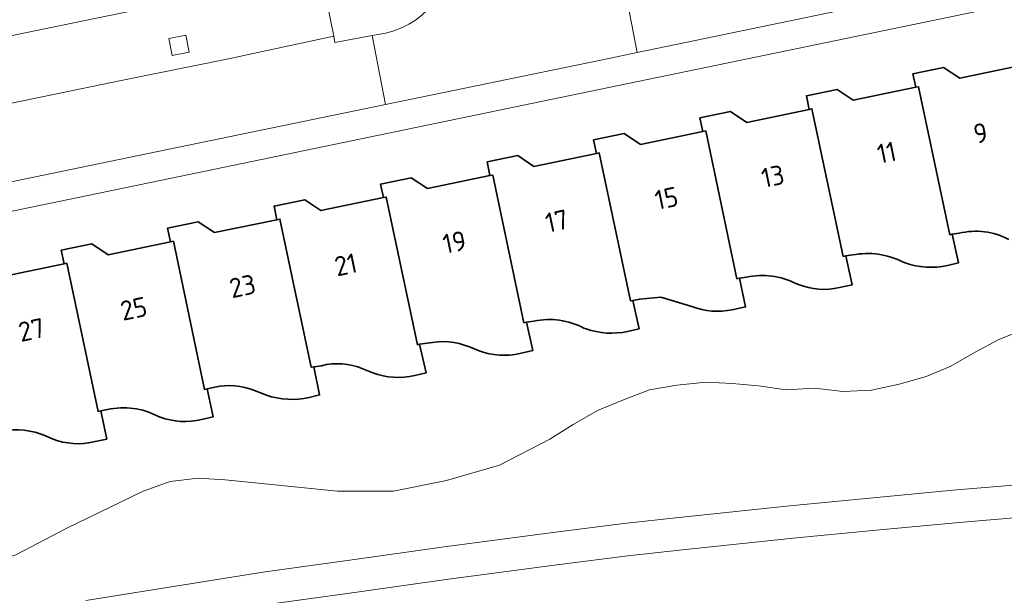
# Model space of a CAD drawing. Extents: x 150256 to 156914, y 461459 to 469481.
# Tile 671 of 731: x 154733 to 154801, y 468251 to 468291. Entities that reach past the tile are written whole.
import ezdxf
from ezdxf.enums import TextEntityAlignment as Align

# ---------------------------------------------------------------- set-up
doc = ezdxf.new("R2010")
doc.units = 0
doc.header["$LTSCALE"] = 0.75
for name, color, linetype, lineweight in [('B-RO-GR-BEPLANTING_CULTUUR_BOSPLANTSOEN-GV', 251, 'CONTINUOUS', 18), ('B-RO-GR-GROENVOORZIENING-GV', 251, 'CONTINUOUS', 18), ('B-RO-IE-TERREINAFSCHEIDING_KUNSTMATIG_HEKWERK-G', 251, 'IE-TERREINAFSCHEIDING-KUNSTMATIG', 18), ('B-RO-OG-BEBOUWING-GV', 6, 'CONTINUOUS', 35), ('B-RO-OG-BEBOUWING-T18', 1, 'CONTINUOUS', 18), ('B-RO-OG-TERREIN_CULTUURSCHEIDING-GV', 251, 'CONTINUOUS', 18), ('B-RO-VH-VERHARDING_ASFALT-GV', 251, 'CONTINUOUS', 18), ('B-RO-VH-VERHARDING_BETONSTRAATSTEEN-GV', 251, 'CONTINUOUS', 18)]:
    doc.layers.add(name, color=color, linetype=linetype, lineweight=lineweight)
doc.styles.add('NLCS-ISO-M200-T18', font='NLCS-ISO.ttf', dxfattribs={"height": 360})
doc.linetypes.add('IE-TERREINAFSCHEIDING-KUNSTMATIG', pattern='A,4,[82,NLCS.SHX,S=0.75,R=90,X=0,Y=0],4,-2', length=10)

msp = doc.modelspace()

# ---------------------------------------------------------------- linework, layer by layer
at = {"layer": 'B-RO-GR-BEPLANTING_CULTUUR_BOSPLANTSOEN-GV'}
for points in [[(154802.229, 468269.391), (154800.442, 468268.673), (154798.811, 468267.803), (154797.13, 468266.834), (154795.43, 468266.129), (154793.584, 468265.585), (154791.676, 468265.17), (154789.703, 468265.084), (154787.734, 468265.315), (154785.776, 468265.198), (154783.876, 468265.475), (154782.055, 468265.649), (154780.268, 468265.732), (154778.237, 468265.518), (154776.348, 468265.2), (154774.553, 468264.517), (154772.778, 468263.774), (154771.084, 468262.805), (154769.48, 468261.807), (154766.005, 468260.014), (154762.361, 468258.942), (154758.7, 468258.216), (154754.832, 468258.215), (154747.102, 468259.001), (154745.228, 468259.103), (154743.298, 468258.892), (154741.43, 468258.22), (154736.183, 468255.665), (154732.653, 468253.821)], [(154802.229, 468269.391), (154800.442, 468268.673), (154798.811, 468267.803), (154797.13, 468266.834), (154795.43, 468266.129), (154793.584, 468265.585), (154791.676, 468265.17), (154789.703, 468265.084), (154787.734, 468265.315), (154785.776, 468265.198), (154783.876, 468265.475), (154782.055, 468265.649), (154780.268, 468265.732), (154778.237, 468265.518), (154776.348, 468265.2), (154774.553, 468264.517), (154772.778, 468263.774), (154771.084, 468262.805), (154769.48, 468261.807), (154766.005, 468260.014), (154762.361, 468258.942), (154758.7, 468258.216), (154754.832, 468258.215), (154747.102, 468259.001), (154745.228, 468259.103), (154743.298, 468258.892), (154741.43, 468258.22), (154736.183, 468255.665), (154732.653, 468253.821)], [(154737.494, 468250.668), (154749.846, 468252.645), (154756.018, 468253.509), (154762.189, 468254.375), (154769.866, 468255.398), (154774.588, 468255.983), (154778.388, 468256.41), (154786.027, 468257.204), (154791.773, 468257.767), (154797.525, 468258.298), (154803.73, 468258.814)], [(154737.494, 468250.668), (154749.846, 468252.645), (154756.018, 468253.509), (154762.189, 468254.375), (154769.866, 468255.398), (154774.588, 468255.983), (154778.388, 468256.41), (154786.027, 468257.204), (154791.773, 468257.767), (154797.525, 468258.298), (154803.73, 468258.814)]]:
    msp.add_lwpolyline(points, dxfattribs=at)
at = {"layer": 'B-RO-GR-GROENVOORZIENING-GV'}
msp.add_lwpolyline([(154743.434, 468288.25), (154744.611, 468288.486), (154744.375, 468289.662), (154743.198, 468289.426)], close=True, dxfattribs=at)
msp.add_lwpolyline([(154743.434, 468288.25), (154744.611, 468288.486), (154744.375, 468289.662), (154743.198, 468289.426)], close=True, dxfattribs=at)
at = {"layer": 'B-RO-IE-TERREINAFSCHEIDING_KUNSTMATIG_HEKWERK-G'}
for points in [[(154802.229, 468269.391), (154800.442, 468268.673), (154798.811, 468267.803), (154797.13, 468266.834), (154795.43, 468266.129), (154793.584, 468265.585), (154791.676, 468265.17), (154789.703, 468265.084), (154787.734, 468265.315), (154785.776, 468265.198), (154783.876, 468265.475), (154782.055, 468265.649), (154780.268, 468265.732), (154778.237, 468265.518), (154776.348, 468265.2), (154774.553, 468264.517), (154772.778, 468263.774), (154771.084, 468262.805), (154769.48, 468261.807), (154766.005, 468260.014), (154762.361, 468258.942), (154758.7, 468258.216), (154754.832, 468258.215), (154747.102, 468259.001), (154745.228, 468259.103)], [(154802.229, 468269.391), (154800.442, 468268.673), (154798.811, 468267.803), (154797.13, 468266.834), (154795.43, 468266.129), (154793.584, 468265.585), (154791.676, 468265.17), (154789.703, 468265.084), (154787.734, 468265.315), (154785.776, 468265.198), (154783.876, 468265.475), (154782.055, 468265.649), (154780.268, 468265.732), (154778.237, 468265.518), (154776.348, 468265.2), (154774.553, 468264.517), (154772.778, 468263.774), (154771.084, 468262.805), (154769.48, 468261.807), (154766.005, 468260.014), (154762.361, 468258.942), (154758.7, 468258.216), (154754.832, 468258.215), (154747.102, 468259.001), (154745.228, 468259.103)], [(154745.228, 468259.103), (154743.298, 468258.892), (154741.43, 468258.22), (154736.183, 468255.665), (154732.653, 468253.821), (154730.883, 468253.26), (154729.064, 468252.858), (154727.106, 468252.543), (154725.267, 468252.406), (154721.438, 468252.446), (154717.516, 468252.634), (154715.606, 468252.806), (154713.668, 468252.802), (154711.821, 468252.369), (154710.139, 468251.464), (154706.646, 468249.928), (154703.124, 468248.501), (154699.631, 468247.222), (154697.761, 468246.847), (154695.901, 468246.577), (154692.051, 468246.895), (154690.043, 468246.851), (154688.088, 468246.499)], [(154745.228, 468259.103), (154743.298, 468258.892), (154741.43, 468258.22), (154736.183, 468255.665), (154732.653, 468253.821), (154730.883, 468253.26), (154729.064, 468252.858), (154727.106, 468252.543), (154725.267, 468252.406), (154721.438, 468252.446), (154717.516, 468252.634), (154715.606, 468252.806), (154713.668, 468252.802), (154711.821, 468252.369), (154710.139, 468251.464), (154706.646, 468249.928), (154703.124, 468248.501), (154699.631, 468247.222), (154697.761, 468246.847), (154695.901, 468246.577), (154692.051, 468246.895), (154690.043, 468246.851), (154688.088, 468246.499)]]:
    msp.add_lwpolyline(points, dxfattribs=at)
at = {"layer": 'B-RO-OG-BEBOUWING-GV'}
for points in [[(154803.959, 468275.278), (154805.004, 468275.476), (154804.569, 468277.453), (154804.377, 468277.413), (154802.252, 468287.617), (154802.06, 468287.577), (154797.752, 468286.685), (154796.637, 468287.434), (154794.523, 468286.996), (154794.718, 468286.056), (154794.913, 468286.096), (154797.069, 468275.897), (154797.229, 468275.931), (154797.701, 468275.994)], [(154803.959, 468275.278), (154805.004, 468275.476), (154804.569, 468277.453), (154804.377, 468277.413), (154802.252, 468287.617), (154802.06, 468287.577), (154797.752, 468286.685), (154796.637, 468287.434), (154794.523, 468286.996), (154794.718, 468286.056), (154794.913, 468286.096), (154797.069, 468275.897), (154797.229, 468275.931), (154797.701, 468275.994)], [(154796.908, 468273.781), (154797.659, 468273.952), (154797.229, 468275.931), (154797.069, 468275.897), (154794.913, 468286.096), (154794.718, 468286.056), (154790.41, 468285.163), (154789.295, 468285.913), (154787.181, 468285.475), (154787.375, 468284.535), (154787.561, 468284.574), (154789.718, 468274.403), (154789.899, 468274.441), (154790.363, 468274.498)], [(154796.908, 468273.781), (154797.659, 468273.952), (154797.229, 468275.931), (154797.069, 468275.897), (154794.913, 468286.096), (154794.718, 468286.056), (154790.41, 468285.163), (154789.295, 468285.913), (154787.181, 468285.475), (154787.375, 468284.535), (154787.561, 468284.574), (154789.718, 468274.403), (154789.899, 468274.441), (154790.363, 468274.498)], [(154789.45, 468272.246), (154790.322, 468272.439), (154789.899, 468274.441), (154789.718, 468274.403), (154787.561, 468284.574), (154787.375, 468284.535), (154783.068, 468283.642), (154781.953, 468284.392), (154779.838, 468283.953), (154780.033, 468283.014), (154780.23, 468283.055), (154782.387, 468272.856), (154782.564, 468272.894)], [(154789.45, 468272.246), (154790.322, 468272.439), (154789.899, 468274.441), (154789.718, 468274.403), (154787.561, 468284.574), (154787.375, 468284.535), (154783.068, 468283.642), (154781.953, 468284.392), (154779.838, 468283.953), (154780.033, 468283.014), (154780.23, 468283.055), (154782.387, 468272.856), (154782.564, 468272.894)], [(154782.067, 468270.725), (154782.98, 468270.919), (154782.564, 468272.894), (154782.387, 468272.856), (154780.23, 468283.055), (154780.033, 468283.014), (154775.725, 468282.121), (154774.611, 468282.87), (154772.496, 468282.433), (154772.691, 468281.492), (154772.889, 468281.533), (154775.05, 468271.329), (154775.217, 468271.364), (154775.687, 468271.456), (154777.127, 468271.579), (154779.283, 468270.947)], [(154782.067, 468270.725), (154782.98, 468270.919), (154782.564, 468272.894), (154782.387, 468272.856), (154780.23, 468283.055), (154780.033, 468283.014), (154775.725, 468282.121), (154774.611, 468282.87), (154772.496, 468282.433), (154772.691, 468281.492), (154772.889, 468281.533), (154775.05, 468271.329), (154775.217, 468271.364), (154775.687, 468271.456), (154777.127, 468271.579), (154779.283, 468270.947)], [(154774.845, 468269.232), (154775.643, 468269.408), (154775.217, 468271.364), (154775.05, 468271.329), (154772.889, 468281.533), (154772.691, 468281.492), (154768.383, 468280.6), (154767.268, 468281.349), (154765.154, 468280.912), (154765.348, 468279.971), (154765.546, 468280.012), (154767.692, 468269.823), (154767.884, 468269.863)], [(154774.845, 468269.232), (154775.643, 468269.408), (154775.217, 468271.364), (154775.05, 468271.329), (154772.889, 468281.533), (154772.691, 468281.492), (154768.383, 468280.6), (154767.268, 468281.349), (154765.154, 468280.912), (154765.348, 468279.971), (154765.546, 468280.012), (154767.692, 468269.823), (154767.884, 468269.863)], [(154767.416, 468267.707), (154768.299, 468267.908), (154767.884, 468269.863), (154767.692, 468269.823), (154765.546, 468280.012), (154765.348, 468279.971), (154761.041, 468279.079), (154759.926, 468279.828), (154757.811, 468279.39), (154758.006, 468278.45), (154758.197, 468278.489), (154760.35, 468268.308), (154760.499, 468268.34), (154761.026, 468268.411)], [(154767.416, 468267.707), (154768.299, 468267.908), (154767.884, 468269.863), (154767.692, 468269.823), (154765.546, 468280.012), (154765.348, 468279.971), (154761.041, 468279.079), (154759.926, 468279.828), (154757.811, 468279.39), (154758.006, 468278.45), (154758.197, 468278.489), (154760.35, 468268.308), (154760.499, 468268.34), (154761.026, 468268.411)], [(154760.174, 468266.193), (154760.954, 468266.373), (154760.499, 468268.34), (154760.35, 468268.308), (154758.197, 468278.489), (154758.006, 468278.45), (154753.698, 468277.558), (154752.584, 468278.307), (154750.469, 468277.869), (154750.664, 468276.929), (154750.865, 468276.971), (154753.025, 468266.758), (154753.21, 468266.797)], [(154760.174, 468266.193), (154760.954, 468266.373), (154760.499, 468268.34), (154760.35, 468268.308), (154758.197, 468278.489), (154758.006, 468278.45), (154753.698, 468277.558), (154752.584, 468278.307), (154750.469, 468277.869), (154750.664, 468276.929), (154750.865, 468276.971), (154753.025, 468266.758), (154753.21, 468266.797)], [(154752.892, 468264.68), (154753.607, 468264.849), (154753.21, 468266.797), (154753.025, 468266.758), (154750.865, 468276.971), (154750.664, 468276.929), (154746.356, 468276.037), (154745.241, 468276.786), (154743.127, 468276.348), (154743.321, 468275.408), (154743.522, 468275.45), (154745.675, 468265.231), (154745.843, 468265.266), (154746.377, 468265.392)], [(154752.892, 468264.68), (154753.607, 468264.849), (154753.21, 468266.797), (154753.025, 468266.758), (154750.865, 468276.971), (154750.664, 468276.929), (154746.356, 468276.037), (154745.241, 468276.786), (154743.127, 468276.348), (154743.321, 468275.408), (154743.522, 468275.45), (154745.675, 468265.231), (154745.843, 468265.266), (154746.377, 468265.392)], [(154745.463, 468263.147), (154746.263, 468263.33), (154745.843, 468265.266), (154745.675, 468265.231), (154743.522, 468275.45), (154743.321, 468275.408), (154739.014, 468274.515), (154737.899, 468275.265), (154735.784, 468274.826), (154735.979, 468273.887), (154736.172, 468273.927), (154738.323, 468263.713), (154738.529, 468263.756)], [(154745.463, 468263.147), (154746.263, 468263.33), (154745.843, 468265.266), (154745.675, 468265.231), (154743.522, 468275.45), (154743.321, 468275.408), (154739.014, 468274.515), (154737.899, 468275.265), (154735.784, 468274.826), (154735.979, 468273.887), (154736.172, 468273.927), (154738.323, 468263.713), (154738.529, 468263.756)], [(154738.021, 468261.606), (154738.922, 468261.804), (154738.529, 468263.756), (154738.323, 468263.713), (154736.172, 468273.927), (154735.979, 468273.887), (154731.672, 468272.994), (154730.557, 468273.744), (154728.442, 468273.305), (154728.637, 468272.366)], [(154738.021, 468261.606), (154738.922, 468261.804), (154738.529, 468263.756), (154738.323, 468263.713), (154736.172, 468273.927), (154735.979, 468273.887), (154731.672, 468272.994), (154730.557, 468273.744), (154728.442, 468273.305), (154728.637, 468272.366)], [(154793.813, 468274.018), (154793.978, 468273.958)], [(154793.813, 468274.018), (154793.978, 468273.958)], [(154782.564, 468272.894), (154783.049, 468272.971)], [(154782.564, 468272.894), (154783.049, 468272.971)], [(154786.45, 468272.522), (154786.635, 468272.459)], [(154786.45, 468272.522), (154786.635, 468272.459)], [(154767.884, 468269.863), (154768.386, 468269.935)], [(154767.884, 468269.863), (154768.386, 468269.935)], [(154771.825, 468269.464), (154771.98, 468269.41)], [(154771.825, 468269.464), (154771.98, 468269.41)], [(154763.934, 468268.163), (154764.616, 468267.887)], [(154763.934, 468268.163), (154764.616, 468267.887)], [(154753.21, 468266.797), (154753.725, 468266.865)], [(154753.21, 468266.797), (154753.725, 468266.865)], [(154756.577, 468266.657), (154757.272, 468266.374)], [(154756.577, 468266.657), (154757.272, 468266.374)], [(154749.123, 468265.159), (154749.94, 468264.844)], [(154749.123, 468265.159), (154749.94, 468264.844)], [(154738.529, 468263.756), (154738.983, 468263.851)], [(154738.529, 468263.756), (154738.983, 468263.851)], [(154742.442, 468263.389), (154742.608, 468263.325)], [(154742.442, 468263.389), (154742.608, 468263.325)], [(154734.701, 468262.024), (154735.221, 468261.801)], [(154734.701, 468262.024), (154735.221, 468261.801)]]:
    msp.add_lwpolyline(points, dxfattribs=at)
for points in [[(154797.701, 468275.994, -0.187764), (154801.142, 468275.556)], [(154797.701, 468275.994, -0.187764), (154801.142, 468275.556)], [(154790.363, 468274.498, -0.170442), (154793.813, 468274.018)], [(154790.363, 468274.498, -0.170442), (154793.813, 468274.018)], [(154793.978, 468273.958, 0.143018), (154796.908, 468273.781)], [(154793.978, 468273.958, 0.143018), (154796.908, 468273.781)], [(154783.049, 468272.971, -0.174388), (154786.45, 468272.522)], [(154783.049, 468272.971, -0.174388), (154786.45, 468272.522)], [(154786.635, 468272.459, 0.148827), (154789.45, 468272.246)], [(154786.635, 468272.459, 0.148827), (154789.45, 468272.246)], [(154779.283, 468270.947, 0.145823), (154782.067, 468270.725)], [(154779.283, 468270.947, 0.145823), (154782.067, 468270.725)], [(154768.386, 468269.935, -0.175929), (154771.825, 468269.464)], [(154768.386, 468269.935, -0.175929), (154771.825, 468269.464)], [(154771.98, 468269.41, 0.141705), (154774.845, 468269.232)], [(154771.98, 468269.41, 0.141705), (154774.845, 468269.232)], [(154761.026, 468268.411, -0.150638), (154763.934, 468268.163)], [(154761.026, 468268.411, -0.150638), (154763.934, 468268.163)], [(154764.616, 468267.887, 0.144286), (154767.416, 468267.707)], [(154764.616, 468267.887, 0.144286), (154767.416, 468267.707)], [(154753.725, 468266.865, -0.158461), (154756.577, 468266.657)], [(154753.725, 468266.865, -0.158461), (154756.577, 468266.657)], [(154757.272, 468266.374, 0.145753), (154760.174, 468266.193)], [(154757.272, 468266.374, 0.145753), (154760.174, 468266.193)], [(154746.377, 468265.392, -0.143137), (154749.123, 468265.159)], [(154746.377, 468265.392, -0.143137), (154749.123, 468265.159)], [(154749.94, 468264.844, 0.145666), (154752.892, 468264.68)], [(154749.94, 468264.844, 0.145666), (154752.892, 468264.68)], [(154738.983, 468263.851, -0.173493), (154742.442, 468263.389)], [(154738.983, 468263.851, -0.173493), (154742.442, 468263.389)], [(154742.608, 468263.325, 0.145689), (154745.463, 468263.147)], [(154742.608, 468263.325, 0.145689), (154745.463, 468263.147)], [(154731.714, 468262.344, -0.151343), (154734.701, 468262.024)], [(154731.714, 468262.344, -0.151343), (154734.701, 468262.024)], [(154735.221, 468261.801, 0.143927), (154738.021, 468261.606)], [(154735.221, 468261.801, 0.143927), (154738.021, 468261.606)]]:
    msp.add_lwpolyline(points, format="xyb", dxfattribs=at)
at = {"layer": 'B-RO-OG-TERREIN_CULTUURSCHEIDING-GV'}
for points in [[(154835.196, 468277.602), (154830.461, 468275.127), (154829.032, 468273.562), (154827.717, 468271.896), (154826.594, 468270.245), (154825.598, 468268.512), (154824.681, 468266.604), (154823.912, 468264.633), (154823.289, 468262.609), (154823.001, 468261.318), (154814.301, 468260.024), (154809.026, 468259.334), (154803.73, 468258.814), (154797.525, 468258.298), (154791.773, 468257.767), (154786.027, 468257.204), (154778.388, 468256.41), (154774.588, 468255.983), (154769.866, 468255.398), (154762.189, 468254.375), (154756.018, 468253.509), (154749.846, 468252.645), (154737.494, 468250.668)], [(154835.196, 468277.602), (154830.461, 468275.127), (154829.032, 468273.562), (154827.717, 468271.896), (154826.594, 468270.245), (154825.598, 468268.512), (154824.681, 468266.604), (154823.912, 468264.633), (154823.289, 468262.609), (154823.001, 468261.318), (154814.301, 468260.024), (154809.026, 468259.334), (154803.73, 468258.814), (154797.525, 468258.298), (154791.773, 468257.767), (154786.027, 468257.204), (154778.388, 468256.41), (154774.588, 468255.983), (154769.866, 468255.398), (154762.189, 468254.375), (154756.018, 468253.509), (154749.846, 468252.645), (154737.494, 468250.668)], [(154720.52, 468245.378), (154726.565, 468246.491), (154737.864, 468248.449), (154750.18, 468250.42), (154756.33, 468251.281), (154762.494, 468252.146), (154770.153, 468253.166), (154774.852, 468253.749), (154778.63, 468254.173), (154786.253, 468254.965), (154791.986, 468255.527), (154797.722, 468256.057), (154803.933, 468256.573)], [(154720.52, 468245.378), (154726.565, 468246.491), (154737.864, 468248.449), (154750.18, 468250.42), (154756.33, 468251.281), (154762.494, 468252.146), (154770.153, 468253.166), (154774.852, 468253.749), (154778.63, 468254.173), (154786.253, 468254.965), (154791.986, 468255.527), (154797.722, 468256.057), (154803.933, 468256.573)]]:
    msp.add_lwpolyline(points, dxfattribs=at)
at = {"layer": 'B-RO-VH-VERHARDING_ASFALT-GV'}
msp.add_lwpolyline([(154803.933, 468256.573), (154797.722, 468256.057), (154791.986, 468255.527), (154786.253, 468254.965), (154778.63, 468254.173), (154774.852, 468253.749), (154770.153, 468253.166), (154762.494, 468252.146), (154756.33, 468251.281), (154750.18, 468250.42), (154737.864, 468248.449), (154726.565, 468246.491), (154720.52, 468245.378)], dxfattribs=at)
msp.add_lwpolyline([(154803.933, 468256.573), (154797.722, 468256.057), (154791.986, 468255.527), (154786.253, 468254.965), (154778.63, 468254.173), (154774.852, 468253.749), (154770.153, 468253.166), (154762.494, 468252.146), (154756.33, 468251.281), (154750.18, 468250.42), (154737.864, 468248.449), (154726.565, 468246.491), (154720.52, 468245.378)], dxfattribs=at)
at = {"layer": 'B-RO-VH-VERHARDING_BETONSTRAATSTEEN-GV'}
for points in [[(154829.585, 468304.61), (154824.446, 468303.53), (154824.341, 468303.916), (154796.723, 468298.209), (154780.549, 468294.893), (154780.617, 468294.497), (154775.983, 468293.512), (154774.798, 468293.265), (154774.584, 468293.243), (154775.505, 468288.458), (154831.692, 468300.113)], [(154829.585, 468304.61), (154824.446, 468303.53), (154824.341, 468303.916), (154796.723, 468298.209), (154780.549, 468294.893), (154780.617, 468294.497), (154775.983, 468293.512), (154774.798, 468293.265), (154774.584, 468293.243), (154775.505, 468288.458), (154831.692, 468300.113)], [(154831.692, 468300.113), (154775.505, 468288.458), (154773.661, 468288.075), (154758.141, 468284.867), (154740.99, 468281.322), (154688.599, 468270.495)], [(154831.692, 468300.113), (154775.505, 468288.458), (154773.661, 468288.075), (154758.141, 468284.867), (154740.99, 468281.322), (154688.599, 468270.495)], [(154680.522, 468266.901), (154685.043, 468245.847), (154685.975, 468241.508), (154686.054, 468241.523), (154687.772, 468241.856), (154687.893, 468241.879), (154686.943, 468246.293), (154685.551, 468252.762), (154685.438, 468252.738), (154684.612, 468256.523), (154684.737, 468256.545), (154682.448, 468267.179), (154741.39, 468279.388), (154771.439, 468285.613), (154830.938, 468297.921), (154832.477, 468298.239)], [(154680.522, 468266.901), (154685.043, 468245.847), (154685.975, 468241.508), (154686.054, 468241.523), (154687.772, 468241.856), (154687.893, 468241.879), (154686.943, 468246.293), (154685.551, 468252.762), (154685.438, 468252.738), (154684.612, 468256.523), (154684.737, 468256.545), (154682.448, 468267.179), (154741.39, 468279.388), (154771.439, 468285.613), (154830.938, 468297.921), (154832.477, 468298.239)], [(154689.896, 468275.732), (154692.815, 468276.332), (154692.763, 468276.573), (154695.587, 468277.208), (154695.391, 468278.083), (154694.213, 468277.847), (154693.978, 468279.023), (154695.155, 468279.26), (154694.576, 468281.847), (154698.319, 468282.617), (154738.99, 468290.976), (154753.7, 468294), (154754.584, 468289.59), (154754.665, 468289.158), (154757.235, 468289.62), (154758.179, 468289.79)], [(154689.896, 468275.732), (154692.815, 468276.332), (154692.763, 468276.573), (154695.587, 468277.208), (154695.391, 468278.083), (154694.213, 468277.847), (154693.978, 468279.023), (154695.155, 468279.26), (154694.576, 468281.847), (154698.319, 468282.617), (154738.99, 468290.976), (154753.7, 468294), (154754.584, 468289.59), (154754.665, 468289.158), (154757.235, 468289.62), (154758.179, 468289.79)], [(154758.179, 468289.79), (154757.235, 468289.62), (154758.141, 468284.867), (154773.661, 468288.075), (154775.505, 468288.458), (154774.584, 468293.243)], [(154758.179, 468289.79), (154757.235, 468289.62), (154758.141, 468284.867), (154773.661, 468288.075), (154775.505, 468288.458), (154774.584, 468293.243)], [(154688.599, 468270.495), (154740.99, 468281.322), (154758.141, 468284.867), (154757.235, 468289.62), (154754.665, 468289.158), (154754.584, 468289.59)], [(154688.599, 468270.495), (154740.99, 468281.322), (154758.141, 468284.867), (154757.235, 468289.62), (154754.665, 468289.158), (154754.584, 468289.59)], [(154754.584, 468289.59), (154747.216, 468288), (154739.914, 468286.52), (154735.03, 468285.524), (154703.279, 468278.938), (154699.341, 468278.053), (154695.587, 468277.208), (154692.763, 468276.573), (154692.815, 468276.332), (154689.896, 468275.732)], [(154754.584, 468289.59), (154747.216, 468288), (154739.914, 468286.52), (154735.03, 468285.524), (154703.279, 468278.938), (154699.341, 468278.053), (154695.587, 468277.208), (154692.763, 468276.573), (154692.815, 468276.332), (154689.896, 468275.732)]]:
    msp.add_lwpolyline(points, dxfattribs=at)
for points in [[(154762.7, 468296.44, -0.39221), (154758.179, 468289.79)], [(154758.179, 468289.79, 0.39221), (154762.7, 468296.44)], [(154762.7, 468296.44, -0.39221), (154758.179, 468289.79)], [(154758.179, 468289.79, 0.39221), (154762.7, 468296.44)]]:
    msp.add_lwpolyline(points, format="xyb", dxfattribs=at)
for points in [[(154739.914, 468286.52), (154747.216, 468288), (154754.584, 468289.59), (154753.7, 468294), (154738.99, 468290.976), (154698.319, 468282.617), (154694.576, 468281.847), (154695.155, 468279.26), (154695.391, 468278.083), (154695.587, 468277.208), (154699.341, 468278.053), (154703.279, 468278.938), (154735.03, 468285.524)], [(154739.914, 468286.52), (154747.216, 468288), (154754.584, 468289.59), (154753.7, 468294), (154738.99, 468290.976), (154698.319, 468282.617), (154694.576, 468281.847), (154695.155, 468279.26), (154695.391, 468278.083), (154695.587, 468277.208), (154699.341, 468278.053), (154703.279, 468278.938), (154735.03, 468285.524)], [(154743.434, 468288.25), (154743.198, 468289.426), (154744.375, 468289.662), (154744.611, 468288.486)], [(154743.434, 468288.25), (154743.198, 468289.426), (154744.375, 468289.662), (154744.611, 468288.486)]]:
    msp.add_lwpolyline(points, close=True, dxfattribs=at)

# ---------------------------------------------------------------- texts
at = {"layer": 'B-RO-OG-BEBOUWING-T18', "style": 'NLCS-ISO-M200-T18'}
for s, p in [('9', (154799.189, 468282.898)), ('9', (154799.189, 468282.898)), ('11', (154792.715, 468281.556)), ('11', (154792.715, 468281.556)), ('13', (154784.86, 468279.928)), ('13', (154784.86, 468279.928)), ('15', (154777.527, 468278.41)), ('15', (154777.527, 468278.41)), ('17', (154769.958, 468276.841)), ('17', (154769.958, 468276.841)), ('19', (154762.907, 468275.381)), ('19', (154762.907, 468275.381)), ('21', (154755.413, 468273.828)), ('21', (154755.413, 468273.828)), ('23', (154748.289, 468272.352)), ('23', (154748.289, 468272.352)), ('25', (154740.784, 468270.797)), ('25', (154740.784, 468270.797)), ('27', (154733.742, 468269.338)), ('27', (154733.742, 468269.338))]:
    msp.add_text(s, height=1.35, rotation=11.7, dxfattribs=at).set_placement(p, align=Align.MIDDLE)

doc.saveas('drawing.dxf')
